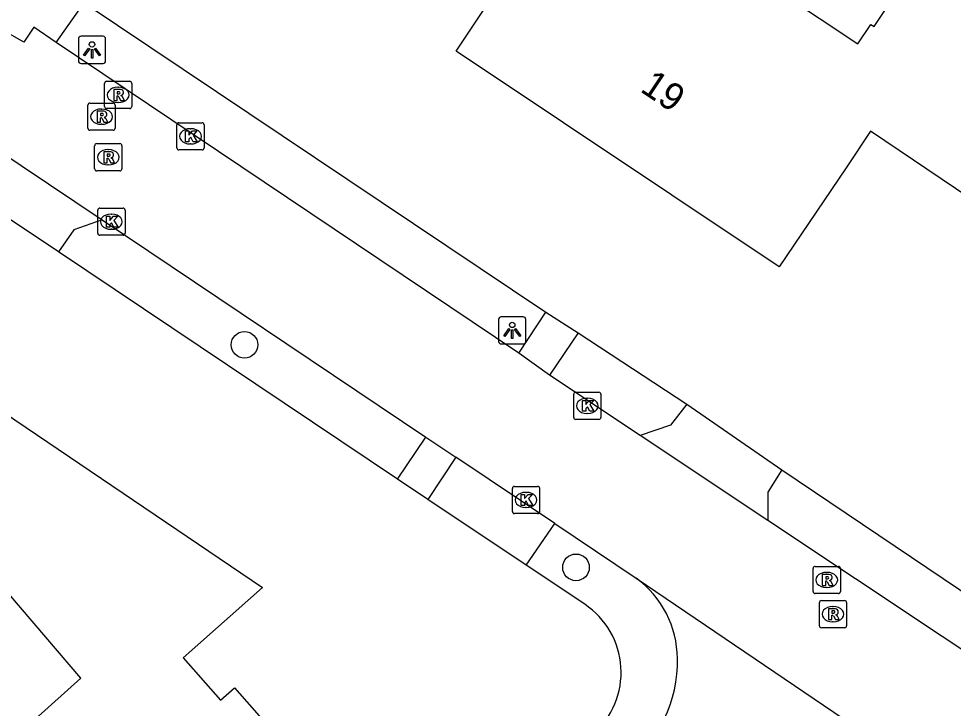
# Model space of a CAD drawing. Extents: x 163268 to 164360, y 381529 to 382285.
# Drawn here: x 164002.97 to 164037.29, y 381873.23 to 381898.55 of the extents above; entities that cross this region are included whole.
import ezdxf

# ---------------------------------------------------------------- set-up
doc = ezdxf.new("R2010")
doc.units = 0
for name, color, linetype in [('IMGEO_Boom', 7, 'Continuous'), ('IMGEO_Groenvoorziening', 7, 'Continuous'), ('IMGEO_Kolk', 7, 'Continuous'), ('IMGEO_Lichtpunt', 7, 'Continuous'), ('IMGEO_Pand', 7, 'Continuous'), ('IMGEO_Pand_nummerreeks', 7, 'Continuous'), ('IMGEO_Rijbaan_lokaal_open', 7, 'Continuous'), ('IMGEO_Rioolput', 7, 'Continuous'), ('IMGEO_Voetpad_halfverhard', 7, 'Continuous'), ('IMGEO_Voetpad_open', 7, 'Continuous')]:
    doc.layers.add(name, color=color, linetype=linetype)

msp = doc.modelspace()

# ---------------------------------------------------------------- linework, layer by layer
at = {"layer": 'IMGEO_Boom'}
for centre in [(164011.261, 381886.578), (164023.434, 381878.405)]:
    msp.add_circle(centre, 0.489, dxfattribs=at)
at = {"layer": 'IMGEO_Groenvoorziening'}
msp.add_lwpolyline([(164023.757, 381877.048), (164021.609, 381878.481)], dxfattribs=at)
msp.add_arc((164022.092, 381874.551), 3.001, 310.9517, 56.3043, dxfattribs=at)
at = {"layer": 'IMGEO_Kolk'}
for p, q in [((164008.778, 381893.808), (164008.778, 381894.66)), ((164008.853, 381894.734), (164009.705, 381894.734)), ((164009.266, 381894.514), (164009.291, 381894.514)), ((164009.779, 381894.66), (164009.779, 381893.808)), ((164009.705, 381893.734), (164008.853, 381893.734)), ((164009.289, 381893.954), (164009.264, 381893.954)), ((164005.872, 381890.673), (164005.872, 381891.525)), ((164005.947, 381891.599), (164006.799, 381891.599)), ((164006.36, 381891.379), (164006.385, 381891.379)), ((164006.873, 381891.525), (164006.873, 381890.673)), ((164006.383, 381890.819), (164006.358, 381890.819)), ((164006.799, 381890.599), (164005.947, 381890.599)), ((164023.424, 381884.838), (164024.276, 381884.838)), ((164023.349, 381883.912), (164023.349, 381884.764)), ((164023.837, 381884.618), (164023.862, 381884.618)), ((164024.35, 381884.764), (164024.35, 381883.912)), ((164024.276, 381883.838), (164023.424, 381883.838)), ((164023.86, 381884.058), (164023.835, 381884.058)), ((164021.174, 381881.38), (164022.026, 381881.38)), ((164021.099, 381880.454), (164021.099, 381881.306)), ((164021.587, 381881.16), (164021.612, 381881.16)), ((164022.1, 381881.306), (164022.1, 381880.454)), ((164022.026, 381880.38), (164021.174, 381880.38)), ((164021.61, 381880.6), (164021.585, 381880.6))]:
    msp.add_line(p, q, dxfattribs=at)
for points in [[(164008.778, 381893.808), (164008.778, 381894.66)], [(164008.853, 381894.734), (164009.705, 381894.734)], [(164009.099, 381894.434), (164009.222, 381894.434), (164009.222, 381894.283), (164009.352, 381894.434), (164009.516, 381894.434), (164009.37, 381894.283), (164009.523, 381894.034), (164009.371, 381894.034), (164009.286, 381894.198), (164009.222, 381894.131), (164009.222, 381894.034), (164009.099, 381894.034), (164009.099, 381894.434)], [(164009.779, 381894.66), (164009.779, 381893.808)], [(164009.705, 381893.734), (164008.853, 381893.734)], [(164005.872, 381890.673), (164005.872, 381891.525)], [(164005.947, 381891.599), (164006.799, 381891.599)], [(164006.873, 381891.525), (164006.873, 381890.673)], [(164006.193, 381891.299), (164006.316, 381891.299), (164006.316, 381891.148), (164006.446, 381891.299), (164006.61, 381891.299), (164006.464, 381891.148), (164006.617, 381890.899), (164006.465, 381890.899), (164006.38, 381891.063), (164006.316, 381890.996), (164006.316, 381890.899), (164006.193, 381890.899), (164006.193, 381891.299)], [(164006.799, 381890.599), (164005.947, 381890.599)], [(164023.424, 381884.838), (164024.276, 381884.838)], [(164023.349, 381883.912), (164023.349, 381884.764)], [(164023.67, 381884.538), (164023.793, 381884.538), (164023.793, 381884.387), (164023.923, 381884.538), (164024.087, 381884.538), (164023.941, 381884.387), (164024.094, 381884.138), (164023.942, 381884.138), (164023.857, 381884.302), (164023.793, 381884.235), (164023.793, 381884.138), (164023.67, 381884.138), (164023.67, 381884.538)], [(164024.35, 381884.764), (164024.35, 381883.912)], [(164024.276, 381883.838), (164023.424, 381883.838)], [(164021.174, 381881.38), (164022.026, 381881.38)], [(164021.099, 381880.454), (164021.099, 381881.306)], [(164021.42, 381881.08), (164021.543, 381881.08), (164021.543, 381880.929), (164021.673, 381881.08), (164021.837, 381881.08), (164021.691, 381880.929), (164021.844, 381880.68), (164021.692, 381880.68), (164021.607, 381880.844), (164021.543, 381880.777), (164021.543, 381880.68), (164021.42, 381880.68), (164021.42, 381881.08)], [(164022.1, 381881.306), (164022.1, 381880.454)], [(164022.026, 381880.38), (164021.174, 381880.38)]]:
    msp.add_lwpolyline(points, dxfattribs=at)
for centre, start, end in [((164008.855, 381894.658), 91.552, 178.448), ((164008.855, 381894.658), 91.552, 178.448), ((164009.703, 381894.658), 1.552, 88.448), ((164009.703, 381894.658), 1.552, 88.448), ((164008.855, 381893.81), 181.552, 268.448), ((164008.855, 381893.81), 181.552, 268.448), ((164009.703, 381893.81), 271.552, 358.448), ((164009.703, 381893.81), 271.552, 358.448), ((164005.949, 381891.523), 91.552, 178.448), ((164005.949, 381891.523), 91.552, 178.448), ((164006.797, 381891.523), 1.552, 88.448), ((164006.797, 381891.523), 1.552, 88.448), ((164005.949, 381890.675), 181.552, 268.448), ((164005.949, 381890.675), 181.552, 268.448), ((164006.797, 381890.675), 271.552, 358.448), ((164006.797, 381890.675), 271.552, 358.448), ((164023.426, 381884.762), 91.552, 178.448), ((164023.426, 381884.762), 91.552, 178.448), ((164024.274, 381884.762), 1.552, 88.448), ((164024.274, 381884.762), 1.552, 88.448), ((164023.426, 381883.914), 181.552, 268.448), ((164023.426, 381883.914), 181.552, 268.448), ((164024.274, 381883.914), 271.552, 358.448), ((164024.274, 381883.914), 271.552, 358.448), ((164021.176, 381881.304), 91.552, 178.448), ((164021.176, 381881.304), 91.552, 178.448), ((164022.024, 381881.304), 1.552, 88.448), ((164022.024, 381881.304), 1.552, 88.448), ((164021.176, 381880.456), 181.552, 268.448), ((164021.176, 381880.456), 181.552, 268.448), ((164022.024, 381880.456), 271.552, 358.448), ((164022.024, 381880.456), 271.552, 358.448)]:
    msp.add_arc(centre, 0.0765, start, end, dxfattribs=at)
for centre, major_axis, ratio, start_param, end_param in [((164009.265, 381894.234), (-0.387, 0.002), 0.722429, 4.712389, 7.853982), ((164009.29, 381894.234), (-0.39, 0.002), 0.717154, 1.570796, 4.712389), ((164006.359, 381891.099), (-0.387, 0.002), 0.722429, 4.712389, 7.853982), ((164006.384, 381891.099), (-0.39, 0.002), 0.717154, 1.570796, 4.712389), ((164023.836, 381884.338), (-0.387, 0.002), 0.722429, 4.712389, 7.853982), ((164023.861, 381884.338), (-0.39, 0.002), 0.717154, 1.570796, 4.712389), ((164021.586, 381880.88), (-0.387, 0.002), 0.722429, 4.712389, 7.853982), ((164021.611, 381880.88), (-0.39, 0.002), 0.717154, 1.570796, 4.712389)]:
    msp.add_ellipse(centre, major_axis=major_axis, ratio=ratio, start_param=start_param, end_param=end_param, dxfattribs=at)
at = {"layer": 'IMGEO_Lichtpunt'}
for p, q in [((164006.065, 381897.907), (164005.257, 381897.907)), ((164006.065, 381897.907), (164005.257, 381897.907)), ((164005.163, 381897.812), (164005.163, 381897.005)), ((164005.163, 381897.812), (164005.163, 381897.005)), ((164006.159, 381897.005), (164006.159, 381897.812)), ((164006.159, 381897.005), (164006.159, 381897.812)), ((164005.257, 381896.911), (164006.065, 381896.911)), ((164005.257, 381896.911), (164006.065, 381896.911)), ((164021.496, 381887.605), (164020.688, 381887.605)), ((164021.496, 381887.605), (164020.688, 381887.605)), ((164020.594, 381887.51), (164020.594, 381886.703)), ((164020.594, 381887.51), (164020.594, 381886.703)), ((164021.59, 381886.703), (164021.59, 381887.51)), ((164021.59, 381886.703), (164021.59, 381887.51)), ((164020.688, 381886.609), (164021.496, 381886.609)), ((164020.688, 381886.609), (164021.496, 381886.609))]:
    msp.add_line(p, q, dxfattribs=at)
for points in [[(164005.537, 381897.476), (164005.576, 381897.448), (164005.388, 381897.186), (164005.35, 381897.213), (164005.537, 381897.476)], [(164005.639, 381897.428), (164005.686, 381897.428), (164005.686, 381897.106), (164005.639, 381897.106), (164005.639, 381897.428)], [(164005.749, 381897.448), (164005.787, 381897.475), (164005.974, 381897.213), (164005.935, 381897.185), (164005.749, 381897.448)], [(164020.968, 381887.174), (164021.007, 381887.146), (164020.819, 381886.884), (164020.781, 381886.911), (164020.968, 381887.174)], [(164021.07, 381887.126), (164021.117, 381887.126), (164021.117, 381886.804), (164021.07, 381886.804), (164021.07, 381887.126)], [(164021.18, 381887.146), (164021.218, 381887.173), (164021.405, 381886.911), (164021.366, 381886.883), (164021.18, 381887.146)]]:
    msp.add_lwpolyline(points, dxfattribs=at)
for centre in [(164005.662, 381897.61), (164021.093, 381887.308)]:
    msp.add_circle(centre, 0.0994, dxfattribs=at)
for centre, start, end in [((164005.257, 381897.812), 90, 180), ((164005.257, 381897.812), 90, 180), ((164006.065, 381897.812), 0, 90), ((164006.065, 381897.812), 0, 90), ((164005.257, 381897.005), 180, 270), ((164005.257, 381897.005), 180, 270), ((164006.065, 381897.005), 270, 0), ((164006.065, 381897.005), 270, 360), ((164020.688, 381887.51), 90, 180), ((164020.688, 381887.51), 90, 180), ((164021.496, 381887.51), 0, 90), ((164021.496, 381887.51), 0, 90), ((164020.688, 381886.703), 180, 270), ((164020.688, 381886.703), 180, 270), ((164021.496, 381886.703), 270, 0), ((164021.496, 381886.703), 270, 360)]:
    msp.add_arc(centre, 0.0946, start, end, dxfattribs=at)
at = {"layer": 'IMGEO_Pand'}
for points in [[(164037.896, 381891.966), (164034.254, 381894.419), (164033.352, 381893.083), (164030.901, 381889.438), (164019.028, 381897.367), (164023.776, 381904.477), (164029.353, 381900.753), (164029.639, 381900.562), (164029.561, 381900.446), (164033.786, 381897.625), (164034.263, 381898.34), (164034.38, 381898.262), (164036.22, 381901.017), (164040.727, 381907.767), (164043.97, 381905.601), (164044.632, 381905.16), (164046.453, 381907.876), (164047.906, 381906.901), (164037.896, 381891.966)], [(164003.17, 381861.72), (163997.803, 381867.67), (164005.249, 381874.338), (164001.739, 381878.437), (163999.856, 381876.747), (163995.833, 381881.231), (164000.469, 381885.413), (164011.921, 381877.668), (164009.01, 381875.086), (164010.379, 381873.532), (164010.889, 381873.982), (164013.525, 381870.99), (164003.17, 381861.72)]]:
    msp.add_lwpolyline(points, dxfattribs=at)
at = {"layer": 'IMGEO_Rijbaan_lokaal_open'}
for points in [[(164004.348, 381897.686), (164003.527, 381898.244), (164003.158, 381897.698), (164002.257, 381898.203), (164001.507, 381898.986), (164001.279, 381899.375)], [(164021.34, 381886.276), (164004.348, 381897.686)], [(164001.074, 381894.49), (164006.028, 381891.166)], [(164006.028, 381891.166), (164017.924, 381883.184)], [(164022.457, 381885.457), (164021.34, 381886.276)], [(164025.787, 381883.247), (164022.457, 381885.457)], [(164017.924, 381883.184), (164019.023, 381882.448)], [(164030.485, 381880.129), (164025.787, 381883.247)], [(164022.652, 381880.012), (164019.023, 381882.448)], [(164022.652, 381880.012), (164025.646, 381878.003)], [(164040.101, 381873.72), (164030.485, 381880.129)], [(164025.646, 381878.003), (164036.893, 381870.385)]]:
    msp.add_lwpolyline(points, dxfattribs=at)
for centre, radius, start, end in [((164023.475, 381875.024), 3.686, 0.5272, 53.9182), ((164022.214, 381874.968), 4.948, 307.8517, 1.0426)]:
    msp.add_arc(centre, radius, start, end, dxfattribs=at)
at = {"layer": 'IMGEO_Rioolput'}
for p, q in [((164006.121, 381895.328), (164006.121, 381896.18)), ((164006.196, 381896.254), (164007.048, 381896.254)), ((164007.122, 381896.18), (164007.122, 381895.328)), ((164006.609, 381896.034), (164006.634, 381896.034)), ((164005.585, 381895.456), (164006.437, 381895.456)), ((164006.632, 381895.474), (164006.607, 381895.474)), ((164005.51, 381894.53), (164005.51, 381895.382)), ((164005.998, 381895.236), (164006.023, 381895.236)), ((164007.048, 381895.254), (164006.196, 381895.254)), ((164006.511, 381895.382), (164006.511, 381894.53)), ((164006.437, 381894.456), (164005.585, 381894.456)), ((164006.021, 381894.676), (164005.996, 381894.676)), ((164005.758, 381893.039), (164005.758, 381893.891)), ((164005.833, 381893.965), (164006.685, 381893.965)), ((164006.246, 381893.745), (164006.271, 381893.745)), ((164006.759, 381893.891), (164006.759, 381893.039)), ((164006.269, 381893.185), (164006.244, 381893.185)), ((164006.685, 381892.965), (164005.833, 381892.965)), ((164032.143, 381877.516), (164032.143, 381878.368)), ((164032.218, 381878.442), (164033.07, 381878.442)), ((164033.144, 381878.368), (164033.144, 381877.516)), ((164032.631, 381878.222), (164032.656, 381878.222)), ((164032.654, 381877.662), (164032.629, 381877.662)), ((164033.07, 381877.442), (164032.218, 381877.442)), ((164032.371, 381876.261), (164032.371, 381877.113)), ((164032.446, 381877.187), (164033.298, 381877.187)), ((164032.859, 381876.967), (164032.884, 381876.967)), ((164033.372, 381877.113), (164033.372, 381876.261)), ((164032.882, 381876.407), (164032.857, 381876.407)), ((164033.298, 381876.187), (164032.446, 381876.187))]:
    msp.add_line(p, q, dxfattribs=at)
for points in [[(164006.121, 381895.328), (164006.121, 381896.18)], [(164006.196, 381896.254), (164007.048, 381896.254)], [(164007.122, 381896.18), (164007.122, 381895.328)], [(164006.71, 381895.952), (164006.458, 381895.954), (164006.458, 381895.554)], [(164006.636, 381895.873), (164006.582, 381895.873), (164006.582, 381895.792)], [(164006.582, 381895.792), (164006.634, 381895.792)], [(164005.585, 381895.456), (164006.437, 381895.456)], [(164006.458, 381895.554), (164006.582, 381895.554), (164006.582, 381895.716), (164006.593, 381895.716)], [(164006.64, 381895.687), (164006.711, 381895.554), (164006.851, 381895.554), (164006.786, 381895.68)], [(164005.51, 381894.53), (164005.51, 381895.382)], [(164006.099, 381895.154), (164005.847, 381895.156), (164005.847, 381894.756)], [(164007.048, 381895.254), (164006.196, 381895.254)], [(164006.511, 381895.382), (164006.511, 381894.53)], [(164005.847, 381894.756), (164005.971, 381894.756), (164005.971, 381894.918), (164005.982, 381894.918)], [(164006.025, 381895.075), (164005.971, 381895.075), (164005.971, 381894.994)], [(164005.971, 381894.994), (164006.023, 381894.994)], [(164006.029, 381894.889), (164006.1, 381894.756), (164006.24, 381894.756), (164006.175, 381894.882)], [(164006.437, 381894.456), (164005.585, 381894.456)], [(164005.758, 381893.039), (164005.758, 381893.891)], [(164005.833, 381893.965), (164006.685, 381893.965)], [(164006.759, 381893.891), (164006.759, 381893.039)], [(164006.347, 381893.663), (164006.095, 381893.665), (164006.095, 381893.265)], [(164006.095, 381893.265), (164006.219, 381893.265), (164006.219, 381893.427), (164006.23, 381893.427)], [(164006.273, 381893.584), (164006.219, 381893.584), (164006.219, 381893.503)], [(164006.219, 381893.503), (164006.271, 381893.503)], [(164006.277, 381893.398), (164006.348, 381893.265), (164006.488, 381893.265), (164006.423, 381893.391)], [(164006.685, 381892.965), (164005.833, 381892.965)], [(164032.143, 381877.516), (164032.143, 381878.368)], [(164032.218, 381878.442), (164033.07, 381878.442)], [(164033.144, 381878.368), (164033.144, 381877.516)], [(164032.732, 381878.14), (164032.48, 381878.142), (164032.48, 381877.742)], [(164032.658, 381878.061), (164032.604, 381878.061), (164032.604, 381877.98)], [(164032.604, 381877.98), (164032.656, 381877.98)], [(164032.48, 381877.742), (164032.604, 381877.742), (164032.604, 381877.904), (164032.615, 381877.904)], [(164032.662, 381877.875), (164032.733, 381877.742), (164032.873, 381877.742), (164032.808, 381877.868)], [(164033.07, 381877.442), (164032.218, 381877.442)], [(164032.371, 381876.261), (164032.371, 381877.113)], [(164032.446, 381877.187), (164033.298, 381877.187)], [(164033.372, 381877.113), (164033.372, 381876.261)], [(164032.96, 381876.885), (164032.708, 381876.887), (164032.708, 381876.487)], [(164032.708, 381876.487), (164032.832, 381876.487), (164032.832, 381876.649), (164032.843, 381876.649)], [(164032.886, 381876.806), (164032.832, 381876.806), (164032.832, 381876.725)], [(164032.832, 381876.725), (164032.884, 381876.725)], [(164032.89, 381876.62), (164032.961, 381876.487), (164033.101, 381876.487), (164033.036, 381876.613)], [(164033.298, 381876.187), (164032.446, 381876.187)]]:
    msp.add_lwpolyline(points, dxfattribs=at)
for centre, radius, start, end in [((164006.198, 381896.178), 0.0765, 91.552, 178.448), ((164006.198, 381896.178), 0.0765, 91.552, 178.448), ((164007.046, 381896.178), 0.0765, 1.552, 88.448), ((164007.046, 381896.178), 0.0765, 1.552, 88.448), ((164006.618, 381895.981), 0.19, 274.7715, 282.9687), ((164006.642, 381895.777), 0.0964, 77.0061, 93.1865), ((164006.656, 381895.834), 0.0378, 276.6634, 79.6772), ((164006.709, 381895.842), 0.109, 350.3612, 89.416), ((164006.707, 381895.842), 0.112, 277.5842, 350.9817), ((164005.587, 381895.38), 0.0765, 91.552, 178.448), ((164005.587, 381895.38), 0.0765, 91.552, 178.448), ((164006.435, 381895.38), 0.0765, 1.552, 88.448), ((164006.435, 381895.38), 0.0765, 1.552, 88.448), ((164006.592, 381895.663), 0.0533, 26.0293, 88.6989), ((164006.691, 381895.627), 0.108, 29.5134, 73.7905), ((164006.098, 381895.044), 0.109, 350.3612, 89.416), ((164006.198, 381895.33), 0.0765, 181.552, 268.448), ((164006.198, 381895.33), 0.0765, 181.552, 268.448), ((164007.046, 381895.33), 0.0765, 271.552, 358.448), ((164007.046, 381895.33), 0.0765, 271.552, 358.448), ((164005.981, 381894.865), 0.0533, 26.0293, 88.6989), ((164006.007, 381895.183), 0.19, 274.7715, 282.9687), ((164006.031, 381894.979), 0.0964, 77.0061, 93.1865), ((164006.045, 381895.036), 0.0378, 276.6634, 79.6772), ((164006.096, 381895.044), 0.112, 277.5842, 350.9817), ((164006.08, 381894.829), 0.108, 29.5134, 73.7905), ((164005.587, 381894.532), 0.0765, 181.552, 268.448), ((164005.587, 381894.532), 0.0765, 181.552, 268.448), ((164006.435, 381894.532), 0.0765, 271.552, 358.448), ((164006.435, 381894.532), 0.0765, 271.552, 358.448), ((164005.835, 381893.889), 0.0765, 91.552, 178.448), ((164005.835, 381893.889), 0.0765, 91.552, 178.448), ((164006.683, 381893.889), 0.0765, 1.552, 88.448), ((164006.683, 381893.889), 0.0765, 1.552, 88.448), ((164006.229, 381893.374), 0.0533, 26.0293, 88.6989), ((164006.255, 381893.692), 0.19, 274.7715, 282.9687), ((164006.279, 381893.488), 0.0964, 77.0061, 93.1865), ((164006.293, 381893.545), 0.0378, 276.6634, 79.6772), ((164006.346, 381893.553), 0.109, 350.3612, 89.416), ((164006.344, 381893.553), 0.112, 277.5842, 350.9817), ((164006.328, 381893.338), 0.108, 29.5134, 73.7905), ((164005.835, 381893.041), 0.0765, 181.552, 268.448), ((164005.835, 381893.041), 0.0765, 181.552, 268.448), ((164006.683, 381893.041), 0.0765, 271.552, 358.448), ((164006.683, 381893.041), 0.0765, 271.552, 358.448), ((164032.22, 381878.366), 0.0765, 91.552, 178.448), ((164032.22, 381878.366), 0.0765, 91.552, 178.448), ((164033.068, 381878.366), 0.0765, 1.552, 88.448), ((164033.068, 381878.366), 0.0765, 1.552, 88.448), ((164032.64, 381878.169), 0.19, 274.7715, 282.9687), ((164032.664, 381877.965), 0.0964, 77.0061, 93.1865), ((164032.678, 381878.022), 0.0378, 276.6634, 79.6772), ((164032.731, 381878.03), 0.109, 350.3612, 89.416), ((164032.729, 381878.03), 0.112, 277.5842, 350.9817), ((164032.614, 381877.851), 0.0533, 26.0293, 88.6989), ((164032.713, 381877.815), 0.108, 29.5134, 73.7905), ((164032.22, 381877.518), 0.0765, 181.552, 268.448), ((164032.22, 381877.518), 0.0765, 181.552, 268.448), ((164033.068, 381877.518), 0.0765, 271.552, 358.448), ((164033.068, 381877.518), 0.0765, 271.552, 358.448), ((164032.448, 381877.111), 0.0765, 91.552, 178.448), ((164032.448, 381877.111), 0.0765, 91.552, 178.448), ((164033.296, 381877.111), 0.0765, 1.552, 88.448), ((164033.296, 381877.111), 0.0765, 1.552, 88.448), ((164032.842, 381876.596), 0.0533, 26.0293, 88.6989), ((164032.868, 381876.914), 0.19, 274.7715, 282.9687), ((164032.892, 381876.71), 0.0964, 77.0061, 93.1865), ((164032.906, 381876.767), 0.0378, 276.6634, 79.6772), ((164032.959, 381876.775), 0.109, 350.3612, 89.416), ((164032.957, 381876.775), 0.112, 277.5842, 350.9817), ((164032.941, 381876.56), 0.108, 29.5134, 73.7905), ((164032.448, 381876.263), 0.0765, 181.552, 268.448), ((164032.448, 381876.263), 0.0765, 181.552, 268.448), ((164033.296, 381876.263), 0.0765, 271.552, 358.448), ((164033.296, 381876.263), 0.0765, 271.552, 358.448)]:
    msp.add_arc(centre, radius, start, end, dxfattribs=at)
for centre, major_axis, ratio, start_param, end_param in [((164006.608, 381895.754), (-0.387, 0.002), 0.722429, 4.712389, 7.853982), ((164006.633, 381895.754), (-0.39, 0.002), 0.717154, 1.570796, 4.712389), ((164005.997, 381894.956), (-0.387, 0.002), 0.722429, 4.712389, 7.853982), ((164006.022, 381894.956), (-0.39, 0.002), 0.717154, 1.570796, 4.712389), ((164006.245, 381893.465), (-0.387, 0.002), 0.722429, 4.712389, 7.853982), ((164006.27, 381893.465), (-0.39, 0.002), 0.717154, 1.570796, 4.712389), ((164032.63, 381877.942), (-0.387, 0.002), 0.722429, 4.712389, 7.853982), ((164032.655, 381877.942), (-0.39, 0.002), 0.717154, 1.570796, 4.712389), ((164032.858, 381876.687), (-0.387, 0.002), 0.722429, 4.712389, 7.853982), ((164032.883, 381876.687), (-0.39, 0.002), 0.717154, 1.570796, 4.712389)]:
    msp.add_ellipse(centre, major_axis=major_axis, ratio=ratio, start_param=start_param, end_param=end_param, dxfattribs=at)
at = {"layer": 'IMGEO_Voetpad_halfverhard'}
for points in [[(164004.348, 381897.686), (164005.371, 381899.132)], [(164005.371, 381899.132), (164022.324, 381887.777)], [(164016.88, 381881.641), (164004.426, 381889.991)], [(164023.517, 381887.015), (164027.504, 381884.396)], [(164030.999, 381881.988), (164041.078, 381875.19)], [(164021.609, 381878.481), (164017.994, 381880.891)], [(164021.609, 381878.481), (164022.652, 381880.012)]]:
    msp.add_lwpolyline(points, dxfattribs=at)
at = {"layer": 'IMGEO_Voetpad_open'}
for points in [[(164004.426, 381889.991), (164000.285, 381892.756)], [(164006.028, 381891.166), (164004.995, 381890.797), (164004.426, 381889.991)], [(164021.34, 381886.276), (164022.324, 381887.777)], [(164022.324, 381887.777), (164023.517, 381887.015)], [(164023.517, 381887.015), (164022.457, 381885.457)], [(164027.504, 381884.396), (164026.911, 381883.622), (164025.787, 381883.247)], [(164027.504, 381884.396), (164030.999, 381881.988)], [(164016.88, 381881.641), (164017.924, 381883.184)], [(164019.023, 381882.448), (164017.994, 381880.891)], [(164030.999, 381881.988), (164030.478, 381881.167), (164030.485, 381880.129)], [(164017.994, 381880.891), (164016.88, 381881.641)]]:
    msp.add_lwpolyline(points, dxfattribs=at)

# ---------------------------------------------------------------- texts
at = {"layer": 'IMGEO_Pand_nummerreeks'}
msp.add_text('19', height=1, rotation=326.2652, dxfattribs=at).set_placement((164025.752, 381895.906))

doc.saveas('drawing.dxf')
